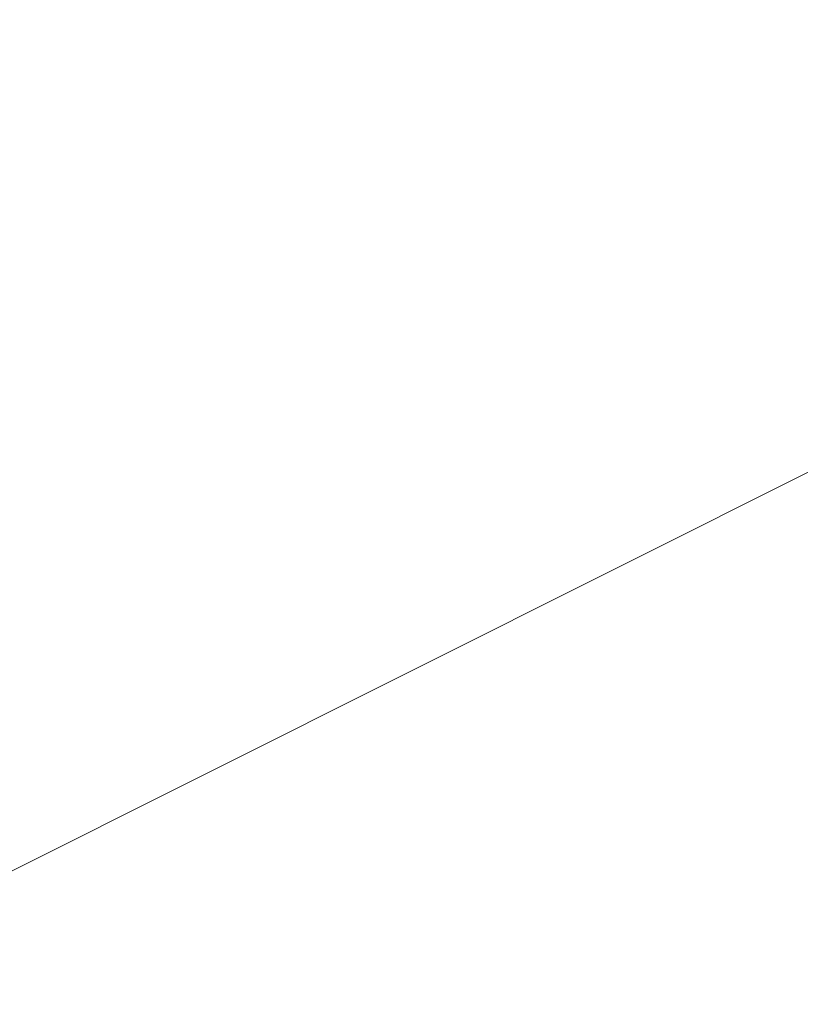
# Model space of a CAD drawing. Header units: metres. Extents: x 163628 to 168255, y 402691 to 405367.
# Tile 258 of 656: x 165505.794 to 165506.166, y 403937.93 to 403938.398. Entities that reach past the tile are written whole.
import ezdxf
from ezdxf import colors
from ezdxf.entities.mleader import LeaderData, LeaderLine
from ezdxf.math import Vec2, Vec3

# ---------------------------------------------------------------- set-up
doc = ezdxf.new("R2010")
doc.units = ezdxf.units.M
doc.layers.add('X-CA190022.004-UO-BBM_bebording bebakening markering_v0.1$0$X-XX-AL-T25', color=7, linetype='Continuous', lineweight=25)
doc.layers.add('X-CA190022.004-UO-KAD_Percelen$0$B-WE-KG-GRENS_PERCEEL-GV', color=150, linetype='Continuous', lineweight=9)
doc.styles.add('X-CA190022.004-UO-BBM_bebording bebakening markering_v0.1$0$NLCS-ISO-M200-T25', font='NLCS-ISO.ttf', dxfattribs={"height": 0.5})

# ---------------------------------------------------------------- blocks, each defined once
blk = doc.blocks.new('X-CA190022.004-UO-BBM_bebording bebakening markering_v0.1$0$_Dot')
at = {"color": 0, "linetype": 'ByBlock', "const_width": 0.5}
blk.add_lwpolyline([(-0.25, 0, 1), (0.25, 0, 1)], format="xyb", close=True, dxfattribs=at)

msp = doc.modelspace()

# ---------------------------------------------------------------- linework, layer by layer
at = {"layer": 'X-CA190022.004-UO-KAD_Percelen$0$B-WE-KG-GRENS_PERCEEL-GV', "flags": 128}
msp.add_lwpolyline([(165177.83, 403840.55), (165196.7, 403790), (165276.2, 403826.7), (165276.248, 403824.924), (165276.3, 403823), (165372.327, 403871.117), (165507.8, 403939), (165504.3, 403942.15), (165497.079, 403937.449), (165489.46, 403932.49), (165323.1, 403852.205), (165220.21, 403802.55), (165215.14, 403802.41), (165211.94, 403806.63), (165196.73, 403847.93), (165189.77, 403851.96)], dxfattribs=at)
msp.add_lwpolyline([(165513.006, 403935.006), (165507.8, 403939), (165372.327, 403871.117), (165504.764, 403934.187), (165505.996, 403931.629)], close=True, dxfattribs=at)

# ---------------------------------------------------------------- next in the draw order: leaders
at = {"layer": 'X-CA190022.004-UO-BBM_bebording bebakening markering_v0.1$0$X-XX-AL-T25'}
ml = msp.add_multileader_mtext('Standard', dxfattribs=at)
ml.set_content('', color=256, style='X-CA190022.004-UO-BBM_bebording bebakening markering_v0.1$0$NLCS-ISO-M200-T25')
ml.set_leader_properties(color=256, linetype='ByLayer', lineweight=-1)
ml.set_arrow_properties(name='X-CA190022.004-UO-BBM_bebording bebakening markering_v0.1$0$_Dot')
ml.build(insert=Vec2(0, 0))
ml.multileader.update_dxf_attribs({"text_attachment_direction": 1, "text_left_attachment_type": 5, "text_right_attachment_type": 5, "dogleg_length": 0.5, "arrow_head_size": 0.2})
ctx = ml.context
ctx.base_point, ctx.char_height, ctx.arrow_head_size, ctx.landing_gap_size, ctx.plane_origin, ctx.plane_x_axis, ctx.plane_y_axis = Vec3(165503.76495, 403938.99981), 0.5, 0.2, 0.18, Vec3(165515.09428, 403936.7327), Vec3(0.999435, -0.033619), Vec3(0.033619, 0.999435)
ctx.left_attachment, ctx.right_attachment = 5, 5
notes = []
notes.append((ctx, [(0, (1, 1, 0), (165503.76495, 403938.99981), (0.999435, -0.033619), 0, [(0, [(165508.367, 403935.845)], 0, [])])]))
ctx.mtext.insert, ctx.mtext.text_direction, ctx.mtext.rotation, ctx.mtext.flow_direction = Vec3(165503.78781, 403939.67943), Vec3(0.999435, -0.033619), 6.24956, 5
ctx.mtext.has_bg_fill, ctx.mtext.bg_color, ctx.mtext.bg_scale_factor, ctx.mtext.bg_transparency, ctx.mtext.use_window_bg_color = 1, -1027028792, 1.5, 0, 1
for ctx, leaders in notes:
    for number, flags, end, landing, length, lines in leaders:
        leader = LeaderData()
        leader.index, (leader.has_last_leader_line, leader.has_dogleg_vector, leader.attachment_direction) = number, flags
        leader.last_leader_point, leader.dogleg_vector, leader.dogleg_length = Vec3(end), Vec3(landing), length
        for number, points, colour, breaks in lines:
            line = LeaderLine()
            line.index, line.vertices, line.color, line.breaks = number, Vec3.list(points), colors.encode_raw_color(colour), breaks
            leader.lines.append(line)
        ctx.leaders.append(leader)

doc.saveas('drawing.dxf')
